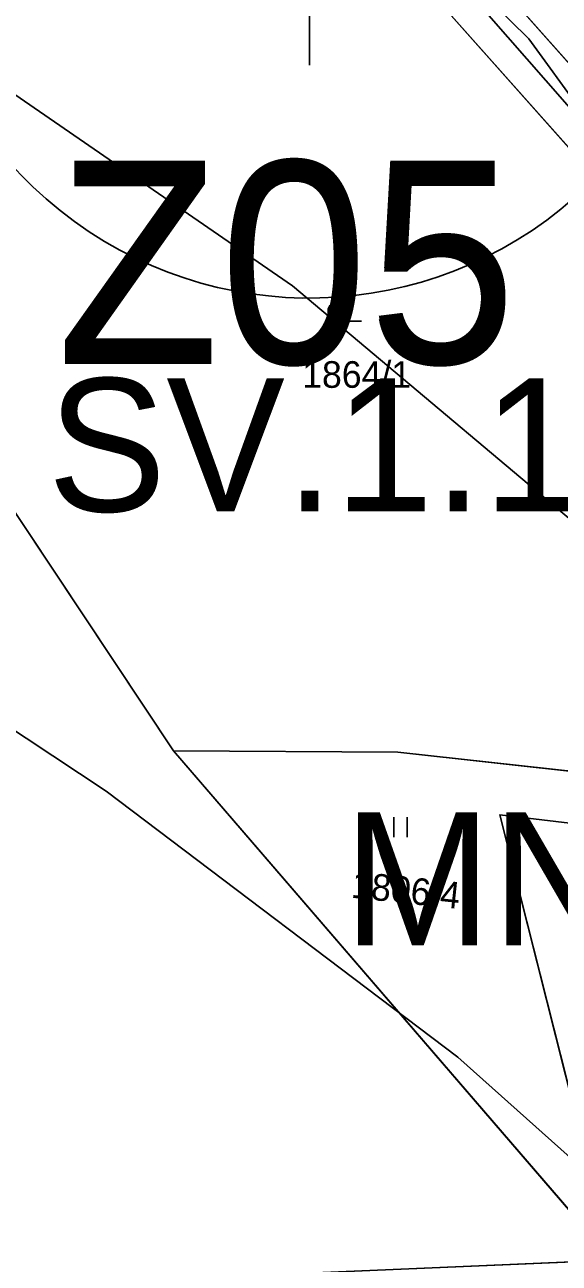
# Model space of a CAD drawing. Extents: x -706130 to -698555, y -971544 to -967260.
# Drawn here: x -703573.2 to -703533.1, y -970544.2 to -970451.2 of the extents above; entities that cross this region are included whole.
import ezdxf

# ---------------------------------------------------------------- set-up
doc = ezdxf.new("R2010")
doc.units = 0
for name, color, linetype in [('Docházková izochrona - VLAK N', 7, 'Continuous'), ('Elektro VN trafostanice S', 7, 'Continuous'), ('Hranice intravilán', 7, 'Continuous'), ('KN_Hranice_parcel', 7, 'Continuous'), ('KN_Parcelni cisla', 7, 'Continuous'), ('KN_Polygon parcely', 7, 'Continuous'), ('KN_POZEMKY_14_OSTATNI PLOCHA', 7, 'Continuous'), ('KN_POZEMKY_2_ORNA PUDA', 7, 'Continuous'), ('KN_POZEMKY_5_ZAHRADA', 7, 'Continuous'), ('KN_POZEMKY_7_TTP', 7, 'Continuous'), ('KN_VYUZITI_17_ostatni plocha_ostatni komunikace', 7, 'Continuous'), ('KN_Značky kultur', 7, 'Continuous'), ('Komunikace mistni obsluzne - osy S', 7, 'Continuous'), ('OP ELE VN_VVN_trafostanice', 7, 'Continuous'), ('Plochy N_P ŠRAFY', 7, 'Continuous'), ('Plochy smíšené nezastavěného území všeobecné S', 7, 'Continuous'), ('Plochy smíšené obytné venkovské N', 7, 'Continuous'), ('Plochy smíšené obytné venkovské S', 7, 'Continuous'), ('Plochy verejnych prostranstvi - komunikace ostatni S', 7, 'Continuous'), ('Plochy zemědělské všeobecné CELEK S', 7, 'Continuous'), ('Plochy zmen_ zastavitelne plochy', 7, 'Continuous'), ('Plochy zmen_ zastavitelne plochy popis', 7, 'Continuous'), ('Plochy zmen_ zastavitelne plochy_ZAKL', 7, 'Continuous'), ('Regulační bloky v krajině S', 7, 'Continuous'), ('Regulační bloky zastavitelné N', 7, 'Continuous'), ('Regulační bloky zastavěné S', 7, 'Continuous'), ('Regulační kódy v krajině S', 7, 'Continuous'), ('Regulační kódy zastavitelne a přestavby N', 7, 'Continuous'), ('Trasy turistické N', 7, 'Continuous'), ('Vodovodní řady - rozváděcí S', 7, 'Continuous'), ('VÝŠKOPIS_vrstevnice hlavní', 7, 'Continuous'), ('Zastavene uzemi N', 7, 'Continuous'), ('Zastavene uzemi plochy N', 7, 'Continuous'), ('Zábory hodnocené - plochy', 7, 'Continuous'), ('Zábory hodnocené - plochy popis', 7, 'Continuous')]:
    doc.layers.add(name, color=color, linetype=linetype)

msp = doc.modelspace()

# ---------------------------------------------------------------- linework, layer by layer
at = {"layer": 'Docházková izochrona - VLAK N'}
msp.add_circle((-704165.451, -969778.767), 800, dxfattribs=at)
at = {"layer": 'Elektro VN trafostanice S'}
msp.add_line((-703551.858, -970454.252), (-703551.858, -970450.502), dxfattribs=at)
at = {"layer": 'Hranice intravilán'}
msp.add_lwpolyline([(-703671.68, -970421.04), (-703635.34, -970415.7), (-703598.92, -970415.38), (-703584.57, -970401.94), (-703581.752, -970399.103), (-703575.44, -970405.35), (-703572.42, -970408.81), (-703561.53, -970421.29), (-703561.53, -970421.29), (-703545.45, -970434.87), (-703539.12, -970446.53), (-703530.1, -970456.69), (-703525.04, -970463.09), (-703515.47, -970480.09), (-703510.1, -970487.3), (-703506.19, -970495.76), (-703497.27, -970509.64), (-703493.77, -970514.19), (-703498.59, -970513.76), (-703513.76, -970513.44), (-703532.31, -970511.19), (-703515.55, -970543.43), (-703529.12, -970544), (-703506.01, -970582.94)], dxfattribs=at)
at = {"layer": 'KN_Hranice_parcel'}
for p, q in [((-703562.08, -970505.76), (-703601.59, -970446.31)), ((-703539.12, -970446.53), (-703530.1, -970456.69)), ((-703529.12, -970544), (-703562.08, -970505.76))]:
    msp.add_line(p, q, dxfattribs=at)
for points in [[(-703501.72, -970509.16), (-703509.89, -970497.16), (-703513.69, -970488.66), (-703518.5, -970481.76), (-703528.15, -970465.22), (-703542.22, -970449.4), (-703548.45, -970436.56), (-703556.14, -970431.12)], [(-703501.72, -970509.16), (-703515.39, -970509.14), (-703545.23, -970505.86), (-703562.08, -970505.76)], [(-703529.12, -970544), (-703537.56, -970510.55), (-703532.31, -970511.19)], [(-703601.48, -970571.41), (-703606.09, -970547.29), (-703529.12, -970544)]]:
    msp.add_lwpolyline(points, dxfattribs=at)
at = {"layer": 'KN_Polygon parcely'}
for points in [[(-703416.95, -970645.24), (-703428.02, -970606.74), (-703428.84, -970604.59), (-703432.78, -970597.04), (-703442.73, -970579.48), (-703443.67, -970577.78), (-703453.97, -970560.23), (-703462.43, -970547.72), (-703470.1, -970537.81), (-703493.77, -970514.19), (-703497.27, -970509.64), (-703506.19, -970495.76), (-703510.1, -970487.3), (-703515.47, -970480.09), (-703525.04, -970463.09), (-703530.1, -970456.69), (-703539.12, -970446.53), (-703545.12, -970435.39), (-703545.45, -970434.87), (-703561.53, -970421.29), (-703572.42, -970408.81), (-703575.44, -970405.35), (-703593.78, -970387.2)], [(-703596.35, -970390.14), (-703584.57, -970401.94), (-703581.81, -970404.7), (-703561.99, -970426.7), (-703559.69, -970428.44), (-703556.14, -970431.12), (-703548.45, -970436.56), (-703542.22, -970449.4), (-703528.15, -970465.22), (-703518.5, -970481.76), (-703513.69, -970488.66), (-703509.89, -970497.16), (-703501.72, -970509.16), (-703498.59, -970513.76), (-703495.19, -970518.75), (-703473.58, -970540.46), (-703466.01, -970550.3), (-703457.52, -970562.14), (-703435.9, -970600.45), (-703433.43, -970606.34), (-703419.9, -970645.98)], [(-703799.64, -970587.13), (-703756.58, -970581.51), (-703724.97, -970578.83), (-703705.45, -970575.79), (-703692.56, -970574.52), (-703615.96, -970571.04), (-703601.48, -970571.41), (-703606.09, -970547.29), (-703529.12, -970544), (-703562.08, -970505.76), (-703601.59, -970446.31), (-703650.49, -970452.38), (-703705.99, -970461.1), (-703719.74, -970461.45), (-703751.78, -970468.09), (-703817.03, -970478.47)]]:
    msp.add_lwpolyline(points, dxfattribs=at)
for points in [[(-703563.5, -970439.38), (-703571.35, -970445.49), (-703589.39, -970444.8), (-703601.59, -970446.31), (-703562.08, -970505.76), (-703545.23, -970505.86), (-703515.39, -970509.14), (-703501.72, -970509.16), (-703509.89, -970497.16), (-703513.69, -970488.66), (-703518.5, -970481.76), (-703528.15, -970465.22), (-703542.22, -970449.4), (-703548.45, -970436.56), (-703556.14, -970431.12)], [(-703516.38, -970442.15), (-703528.66, -970446.81), (-703539.12, -970446.53), (-703530.1, -970456.69), (-703515.65, -970445.75), (-703510.95, -970451.95), (-703506.85, -970457.07), (-703499.66, -970466.07), (-703504.25, -970469.74), (-703503.16, -970471.11), (-703502.87, -970470.9), (-703494.79, -970465.01), (-703489.16, -970472.79), (-703481.22, -970478.3), (-703458.01, -970469.87), (-703455.3, -970456.92), (-703480.87, -970449.81), (-703487.8, -970447.55)], [(-703537.56, -970510.55), (-703532.31, -970511.19), (-703513.76, -970513.44), (-703498.59, -970513.76), (-703501.72, -970509.16), (-703515.39, -970509.14), (-703545.23, -970505.86), (-703562.08, -970505.76), (-703529.12, -970544)], [(-703529.12, -970544), (-703515.55, -970543.43), (-703532.31, -970511.19), (-703537.56, -970510.55)], [(-703529.12, -970544), (-703606.09, -970547.29), (-703601.48, -970571.41), (-703561.55, -970572.22), (-703534.31, -970579.01), (-703506.01, -970582.94)]]:
    msp.add_lwpolyline(points, close=True, dxfattribs=at)
at = {"layer": 'KN_POZEMKY_14_OSTATNI PLOCHA'}
for p, q in [((-703539.12, -970446.53), (-703530.1, -970456.69)), ((-703528.15, -970465.22), (-703542.22, -970449.4))]:
    msp.add_line(p, q, dxfattribs=at)
at = {"layer": 'KN_POZEMKY_2_ORNA PUDA'}
for p, q in [((-703601.59, -970446.31), (-703562.08, -970505.76)), ((-703562.08, -970505.76), (-703529.12, -970544)), ((-703529.12, -970544), (-703606.09, -970547.29)), ((-703606.09, -970547.29), (-703529.12, -970544))]:
    msp.add_line(p, q, dxfattribs=at)
at = {"layer": 'KN_POZEMKY_5_ZAHRADA'}
for p, q in [((-703562.08, -970505.76), (-703601.59, -970446.31)), ((-703530.1, -970456.69), (-703539.12, -970446.53)), ((-703542.22, -970449.4), (-703528.15, -970465.22)), ((-703545.23, -970505.86), (-703562.08, -970505.76)), ((-703515.39, -970509.14), (-703545.23, -970505.86))]:
    msp.add_line(p, q, dxfattribs=at)
at = {"layer": 'KN_POZEMKY_7_TTP'}
for p, q in [((-703529.12, -970544), (-703562.08, -970505.76)), ((-703562.08, -970505.76), (-703545.23, -970505.86)), ((-703545.23, -970505.86), (-703515.39, -970509.14)), ((-703532.31, -970511.19), (-703537.56, -970510.55)), ((-703537.56, -970510.55), (-703529.12, -970544)), ((-703537.56, -970510.55), (-703532.31, -970511.19)), ((-703529.12, -970544), (-703537.56, -970510.55))]:
    msp.add_line(p, q, dxfattribs=at)
at = {"layer": 'KN_VYUZITI_17_ostatni plocha_ostatni komunikace'}
for p, q in [((-703539.12, -970446.53), (-703530.1, -970456.69)), ((-703528.15, -970465.22), (-703542.22, -970449.4))]:
    msp.add_line(p, q, dxfattribs=at)
at = {"layer": 'KN_Značky kultur'}
for p, q in [((-703549.713, -970473.49), (-703547.963, -970473.49)), ((-703545.521, -970512.24), (-703545.521, -970510.74)), ((-703544.52, -970512.24), (-703544.52, -970510.74))]:
    msp.add_line(p, q, dxfattribs=at)
msp.add_circle((-703549.713, -970472.74), 0.75, dxfattribs=at)
at = {"layer": 'Komunikace mistni obsluzne - osy S'}
msp.add_lwpolyline([(-703799.428, -970313.344), (-703772.67, -970319.119), (-703743.027, -970323.757), (-703708.137, -970333.12), (-703680.068, -970339.508), (-703649.725, -970350.621), (-703637.833, -970358.584), (-703617.917, -970371.863), (-703601.041, -970383.676), (-703594.395, -970389.101), (-703577.781, -970405.465), (-703560.38, -970424.891), (-703546.214, -970436.092), (-703539.83, -970448.867), (-703526.801, -970463.743), (-703512.023, -970487.895), (-703508.088, -970496.558), (-703493.66, -970517.034), (-703472.761, -970538.298), (-703457.371, -970558.511), (-703445.042, -970579.512), (-703433.936, -970599.551), (-703430.788, -970606.026), (-703418.218, -970645.464)], dxfattribs=at)
at = {"layer": 'OP ELE VN_VVN_trafostanice'}
msp.add_arc((-703551.858, -970441.752), 30, 70.81738, 31.87474, dxfattribs=at)
at = {"layer": 'Plochy N_P ŠRAFY'}
for p, q in [((-703601.59, -970446.31), (-703562.08, -970505.76)), ((-703539.12, -970446.53), (-703530.1, -970456.69)), ((-703562.08, -970505.76), (-703545.23, -970505.86))]:
    msp.add_line(p, q, dxfattribs=at)
for points in [[(-703518.5, -970481.76), (-703528.15, -970465.22), (-703542.22, -970449.4)], [(-703545.23, -970505.86), (-703515.39, -970509.14), (-703501.72, -970509.16)]]:
    msp.add_lwpolyline(points, dxfattribs=at)
at = {"layer": 'Plochy smíšené nezastavěného území všeobecné S'}
for p, q in [((-703545.23, -970505.86), (-703562.08, -970505.76)), ((-703562.08, -970505.76), (-703529.12, -970544)), ((-703529.12, -970544), (-703537.56, -970510.55)), ((-703537.56, -970510.55), (-703532.31, -970511.19))]:
    msp.add_line(p, q, dxfattribs=at)
msp.add_lwpolyline([(-703501.72, -970509.16), (-703515.39, -970509.14), (-703545.23, -970505.86)], dxfattribs=at)
at = {"layer": 'Plochy smíšené obytné venkovské N'}
for p, q in [((-703601.59, -970446.31), (-703562.08, -970505.76)), ((-703539.12, -970446.53), (-703530.1, -970456.69)), ((-703562.08, -970505.76), (-703545.23, -970505.86))]:
    msp.add_line(p, q, dxfattribs=at)
for points in [[(-703518.5, -970481.76), (-703528.15, -970465.22), (-703542.22, -970449.4)], [(-703545.23, -970505.86), (-703515.39, -970509.14), (-703501.72, -970509.16)]]:
    msp.add_lwpolyline(points, dxfattribs=at)
at = {"layer": 'Plochy smíšené obytné venkovské S'}
for p, q in [((-703532.31, -970511.19), (-703537.56, -970510.55)), ((-703537.56, -970510.55), (-703529.12, -970544))]:
    msp.add_line(p, q, dxfattribs=at)
at = {"layer": 'Plochy verejnych prostranstvi - komunikace ostatni S'}
for points in [[(-703636.11, -970363.08), (-703623.01, -970370.91), (-703622.48, -970371.21), (-703611.55, -970379.16), (-703596.35, -970390.14), (-703584.57, -970401.94), (-703581.81, -970404.7), (-703561.99, -970426.7), (-703559.69, -970428.44), (-703556.14, -970431.12), (-703548.45, -970436.56), (-703542.22, -970449.4), (-703528.15, -970465.22), (-703518.5, -970481.76), (-703513.69, -970488.66), (-703509.89, -970497.16), (-703501.72, -970509.16), (-703498.59, -970513.76), (-703495.19, -970518.75), (-703473.58, -970540.46), (-703466.01, -970550.3), (-703457.52, -970562.14), (-703435.9, -970600.45)], [(-703416.95, -970645.24), (-703428.02, -970606.74), (-703428.84, -970604.59), (-703432.78, -970597.04), (-703442.73, -970579.48), (-703443.67, -970577.78), (-703453.97, -970560.23), (-703462.43, -970547.72), (-703470.1, -970537.81), (-703493.77, -970514.19), (-703497.27, -970509.64), (-703506.19, -970495.76), (-703510.1, -970487.3), (-703515.47, -970480.09), (-703525.04, -970463.09), (-703530.1, -970456.69), (-703539.12, -970446.53), (-703545.12, -970435.39), (-703545.45, -970434.87), (-703561.53, -970421.29), (-703572.42, -970408.81), (-703575.44, -970405.35), (-703593.78, -970387.2)]]:
    msp.add_lwpolyline(points, dxfattribs=at)
at = {"layer": 'Plochy zemědělské všeobecné CELEK S'}
for p, q in [((-703562.08, -970505.76), (-703601.59, -970446.31)), ((-703529.12, -970544), (-703562.08, -970505.76))]:
    msp.add_line(p, q, dxfattribs=at)
at = {"layer": 'Plochy zmen_ zastavitelne plochy'}
msp.add_lwpolyline([(-703542.22, -970449.4), (-703548.45, -970436.56), (-703556.14, -970431.12), (-703563.5, -970439.38), (-703571.35, -970445.49), (-703589.39, -970444.8), (-703601.59, -970446.31), (-703562.08, -970505.76), (-703545.23, -970505.86), (-703515.39, -970509.14), (-703501.72, -970509.16), (-703509.89, -970497.16), (-703513.69, -970488.66), (-703518.5, -970481.76), (-703528.15, -970465.22)], close=True, dxfattribs=at)
msp.add_lwpolyline([(-703539.12, -970446.53), (-703530.1, -970456.69)], dxfattribs=at)
at = {"layer": 'Plochy zmen_ zastavitelne plochy_ZAKL'}
msp.add_lwpolyline([(-703542.22, -970449.4), (-703548.45, -970436.56), (-703556.14, -970431.12), (-703563.5, -970439.38), (-703571.35, -970445.49), (-703589.39, -970444.8), (-703601.59, -970446.31), (-703562.08, -970505.76), (-703545.23, -970505.86), (-703515.39, -970509.14), (-703501.72, -970509.16), (-703509.89, -970497.16), (-703513.69, -970488.66), (-703518.5, -970481.76), (-703528.15, -970465.22)], close=True, dxfattribs=at)
msp.add_lwpolyline([(-703539.12, -970446.53), (-703530.1, -970456.69)], dxfattribs=at)
at = {"layer": 'Regulační bloky v krajině S'}
for p, q in [((-703562.08, -970505.76), (-703601.59, -970446.31)), ((-703562.08, -970505.76), (-703529.12, -970544)), ((-703529.12, -970544), (-703562.08, -970505.76)), ((-703529.12, -970544), (-703537.56, -970510.55)), ((-703537.56, -970510.55), (-703532.31, -970511.19))]:
    msp.add_line(p, q, dxfattribs=at)
msp.add_lwpolyline([(-703515.39, -970509.14), (-703545.23, -970505.86), (-703562.08, -970505.76)], dxfattribs=at)
at = {"layer": 'Regulační bloky zastavitelné N'}
msp.add_lwpolyline([(-703542.22, -970449.4), (-703548.45, -970436.56), (-703556.14, -970431.12), (-703563.5, -970439.38), (-703571.35, -970445.49), (-703589.39, -970444.8), (-703601.59, -970446.31), (-703562.08, -970505.76), (-703545.23, -970505.86), (-703515.39, -970509.14), (-703501.72, -970509.16), (-703509.89, -970497.16), (-703513.69, -970488.66), (-703518.5, -970481.76), (-703528.15, -970465.22)], close=True, dxfattribs=at)
msp.add_lwpolyline([(-703539.12, -970446.53), (-703530.1, -970456.69)], dxfattribs=at)
at = {"layer": 'Regulační bloky zastavěné S'}
for p, q in [((-703532.31, -970511.19), (-703537.56, -970510.55)), ((-703537.56, -970510.55), (-703529.12, -970544))]:
    msp.add_line(p, q, dxfattribs=at)
for points in [[(-703636.11, -970363.08), (-703623.01, -970370.91), (-703622.48, -970371.21), (-703611.55, -970379.16), (-703596.35, -970390.14), (-703584.57, -970401.94), (-703581.81, -970404.7), (-703561.99, -970426.7), (-703559.69, -970428.44), (-703556.14, -970431.12), (-703548.45, -970436.56), (-703542.22, -970449.4), (-703528.15, -970465.22), (-703518.5, -970481.76), (-703513.69, -970488.66), (-703509.89, -970497.16), (-703501.72, -970509.16), (-703498.59, -970513.76), (-703495.19, -970518.75), (-703473.58, -970540.46), (-703466.01, -970550.3), (-703457.52, -970562.14), (-703435.9, -970600.45)], [(-703432.78, -970597.04), (-703442.73, -970579.48), (-703443.67, -970577.78), (-703453.97, -970560.23), (-703462.43, -970547.72), (-703470.1, -970537.81), (-703493.77, -970514.19), (-703497.27, -970509.64), (-703506.19, -970495.76), (-703510.1, -970487.3), (-703515.47, -970480.09), (-703525.04, -970463.09), (-703530.1, -970456.69), (-703539.12, -970446.53), (-703545.12, -970435.39), (-703545.45, -970434.87), (-703561.53, -970421.29), (-703572.42, -970408.81), (-703575.44, -970405.35), (-703593.78, -970387.2)]]:
    msp.add_lwpolyline(points, dxfattribs=at)
at = {"layer": 'Trasy turistické N'}
msp.add_lwpolyline([(-703639.36, -970354.95), (-703605.17, -970378.02), (-703599.73, -970382.19), (-703593.78, -970387.2), (-703575.44, -970405.35), (-703561.53, -970421.29), (-703545.45, -970434.87), (-703539.12, -970446.53), (-703530.1, -970456.69), (-703525.04, -970463.09), (-703515.47, -970480.09), (-703510.1, -970487.3), (-703506.19, -970495.76), (-703497.27, -970509.64), (-703493.77, -970514.19), (-703470.1, -970537.81), (-703462.43, -970547.72), (-703453.97, -970560.23), (-703443.67, -970577.78), (-703432.78, -970597.04), (-703428.84, -970604.59), (-703428.02, -970606.74), (-703416.95, -970645.24)], dxfattribs=at)
at = {"layer": 'Vodovodní řady - rozváděcí S'}
msp.add_lwpolyline([(-703414.392, -970657.693), (-703429.867, -970607.822), (-703442.266, -970580.55), (-703453.418, -970563.041), (-703463.4, -970548.877), (-703475.5, -970533.543), (-703488.102, -970519.658), (-703499.868, -970504.849), (-703513.523, -970483.871), (-703531.459, -970457.7), (-703535.385, -970452.279), (-703550.662, -970437.263), (-703601.286, -970390.979), (-703638.654, -970361.134), (-703658.242, -970351.978), (-703680.412, -970345.708), (-703705.115, -970338.641), (-703778.014, -970321.904)], dxfattribs=at)
at = {"layer": 'VÝŠKOPIS_vrstevnice hlavní'}
for points in [[(-703650.73, -970331.726), (-703611.924, -970355.553), (-703596.23, -970366.966), (-703580.251, -970379.949), (-703563.416, -970396.356), (-703543.442, -970420.611), (-703533.597, -970434.307), (-703519.758, -970457.134), (-703511.626, -970475.396), (-703506.776, -970491.375), (-703507.061, -970495.941), (-703510.057, -970499.793), (-703513.196, -970500.22), (-703519.188, -970498.508), (-703527.177, -970492.659), (-703553.144, -970470.831), (-703581.107, -970451.57), (-703593.091, -970444.864), (-703601.081, -970441.155), (-703621.055, -970434.021), (-703633.61, -970431.739), (-703649.018, -970431.739)], [(-703454.843, -970623.488), (-703465.543, -970607.509), (-703471.678, -970599.52), (-703495.647, -970572.412), (-703522.184, -970545.304), (-703540.731, -970528.755), (-703567.125, -970508.781), (-703583.104, -970498.223), (-703603.078, -970488.093), (-703623.338, -970480.96), (-703637.89, -970479.105), (-703650.73, -970478.82), (-703666.139, -970482.957), (-703682.545, -970490.804), (-703700.094, -970501.362), (-703706.942, -970503.93), (-703714.361, -970505.642), (-703723.778, -970505.785), (-703733.765, -970504.358), (-703759.731, -970496.511), (-703772, -970494.514), (-703792.545, -970495.084)]]:
    msp.add_lwpolyline(points, dxfattribs=at)
at = {"layer": 'Zastavene uzemi N'}
msp.add_lwpolyline([(-703671.68, -970421.04), (-703635.34, -970415.7), (-703634.18, -970419.42), (-703597.37, -970419.27), (-703581.81, -970404.7), (-703561.99, -970426.7), (-703559.69, -970428.44), (-703556.14, -970431.12), (-703548.45, -970436.56), (-703542.22, -970449.4), (-703528.15, -970465.22), (-703518.5, -970481.76), (-703513.69, -970488.66), (-703509.89, -970497.16), (-703501.72, -970509.16), (-703498.59, -970513.76), (-703513.76, -970513.44), (-703532.31, -970511.19), (-703537.56, -970510.55), (-703529.12, -970544), (-703506.01, -970582.94), (-703496.74, -970590.39), (-703433.43, -970606.34), (-703419.9, -970645.98)], dxfattribs=at)
at = {"layer": 'Zastavene uzemi plochy N'}
msp.add_lwpolyline([(-703671.68, -970421.04), (-703635.34, -970415.7), (-703634.18, -970419.42), (-703597.37, -970419.27), (-703581.81, -970404.7), (-703561.99, -970426.7), (-703559.69, -970428.44), (-703556.14, -970431.12), (-703548.45, -970436.56), (-703542.22, -970449.4), (-703528.15, -970465.22), (-703518.5, -970481.76), (-703513.69, -970488.66), (-703509.89, -970497.16), (-703501.72, -970509.16), (-703498.59, -970513.76), (-703513.76, -970513.44), (-703532.31, -970511.19), (-703537.56, -970510.55), (-703529.12, -970544), (-703506.01, -970582.94), (-703496.74, -970590.39), (-703433.43, -970606.34), (-703419.9, -970645.98)], dxfattribs=at)
at = {"layer": 'Zábory hodnocené - plochy'}
msp.add_lwpolyline([(-703542.22, -970449.4), (-703548.45, -970436.56), (-703556.14, -970431.12), (-703563.5, -970439.38), (-703571.35, -970445.49), (-703589.39, -970444.8), (-703601.59, -970446.31), (-703562.08, -970505.76), (-703545.23, -970505.86), (-703515.39, -970509.14), (-703501.72, -970509.16), (-703509.89, -970497.16), (-703513.69, -970488.66), (-703518.5, -970481.76), (-703528.15, -970465.22)], close=True, dxfattribs=at)
msp.add_lwpolyline([(-703539.12, -970446.53), (-703530.1, -970456.69)], dxfattribs=at)

# ---------------------------------------------------------------- texts
at = {"layer": 'KN_Parcelni cisla'}
msp.add_text('1864/1', height=2, dxfattribs=at).set_placement((-703552.41, -970478.49))
msp.add_text('1806/4', height=2, rotation=354, dxfattribs=at).set_placement((-703548.788, -970516.775))
at = {"layer": 'Plochy zmen_ zastavitelne plochy popis'}
msp.add_text('Z05', height=15, dxfattribs=at).set_placement((-703570.87, -970476.694))
at = {"layer": 'Regulační kódy v krajině S'}
msp.add_text('MN', height=10, dxfattribs=at).set_placement((-703549.311, -970520.37))
at = {"layer": 'Regulační kódy zastavitelne a přestavby N'}
msp.add_text('SV.1.15.70', height=10, dxfattribs=at).set_placement((-703571.54, -970487.778))
at = {"layer": 'Zábory hodnocené - plochy popis'}
msp.add_text('Z05', height=15, dxfattribs=at).set_placement((-703570.87, -970476.434))

doc.saveas('drawing.dxf')
